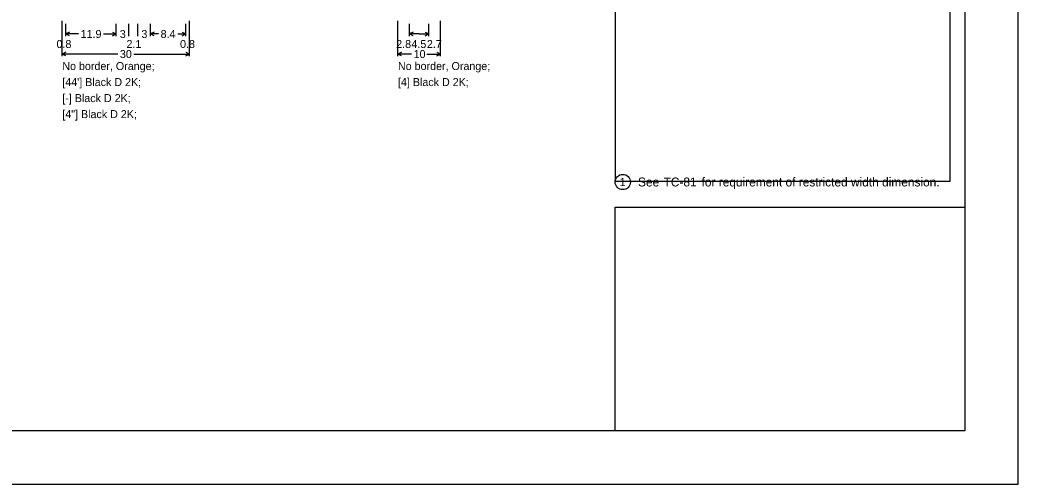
# Model space of a CAD drawing. Extents: x -1403959 to 81668, y -1400582 to 11018.
# Drawn here: x -1398978 to -1397015, y -1400582 to -1399670 of the extents above; entities that cross this region are included whole.
import ezdxf

# ---------------------------------------------------------------- set-up
doc = ezdxf.new("R2010")
doc.units = 0
for name, color, linetype in [('dsnStdLogo', 7, 'Continuous'), ('tdCiIntRampCL', 7, 'Continuous'), ('tdCiPriRamp', 7, 'Continuous'), ('tdCiPriRampCL', 7, 'Continuous'), ('tdCoStPrkTxt', 7, 'Continuous'), ('tdRailNorfolk_South', 7, 'Continuous'), ('trf_Sign_Details_Dimensions', 7, 'Continuous')]:
    doc.layers.add(name, color=color, linetype=linetype)

msp = doc.modelspace()

# ---------------------------------------------------------------- linework, layer by layer
at = {"layer": 'dsnStdLogo'}
msp.add_lwpolyline([(-1397807.1, -1400037.3), (-1397119, -1400037.3), (-1397119, -1400477.3), (-1397807.1, -1400477.3)], close=True, dxfattribs=at)
at = {"layer": 'tdCiIntRampCL'}
msp.add_lwpolyline([(-1400358.5, -1400581.8), (-1397014.5, -1400581.8), (-1397014.5, -1397997.8), (-1400358.5, -1397997.8)], close=True, dxfattribs=at)
at = {"layer": 'tdCiPriRamp'}
msp.add_lwpolyline([(-1400254, -1398467.3), (-1397119, -1398467.3), (-1397119, -1400477.3), (-1400254, -1400477.3)], close=True, dxfattribs=at)
at = {"layer": 'tdCiPriRampCL'}
for p, q in [((-1397807.1, -1398517.3), (-1397807.1, -1399987.3)), ((-1397149, -1398517.3), (-1397149, -1399987.3)), ((-1397149, -1399987.3), (-1397807.1, -1399987.3))]:
    msp.add_line(p, q, dxfattribs=at)
at = {"layer": 'tdRailNorfolk_South'}
msp.add_circle((-1397792.1, -1399988.1), 15, dxfattribs=at)
at = {"layer": 'trf_Sign_Details_Dimensions'}
for p, q in [((-1398894.6, -1399740.4), (-1398894.6, -1399671.5)), ((-1398894.6, -1399701.1), (-1398894.6, -1399677.4)), ((-1398887.6, -1399701.1), (-1398887.6, -1399677.4)), ((-1398788.6, -1399701.1), (-1398788.6, -1399677.4)), ((-1398763.6, -1399701.1), (-1398763.6, -1399677.4)), ((-1398746.1, -1399701.1), (-1398746.1, -1399677.4)), ((-1398721.1, -1399701.1), (-1398721.1, -1399677.4)), ((-1398651.6, -1399701.1), (-1398651.6, -1399677.4)), ((-1398651.6, -1399701.1), (-1398651.6, -1399677.4)), ((-1398644.6, -1399740.4), (-1398644.6, -1399671.5)), ((-1398644.6, -1399701.1), (-1398644.6, -1399677.4)), ((-1398234.3, -1399740.4), (-1398234.3, -1399671.5)), ((-1398234.3, -1399701.1), (-1398234.3, -1399677.4)), ((-1398211.3, -1399701.1), (-1398211.3, -1399677.4)), ((-1398173.8, -1399701.1), (-1398173.8, -1399677.4)), ((-1398173.8, -1399701.1), (-1398173.8, -1399677.4)), ((-1398150.9, -1399740.4), (-1398150.9, -1399671.5)), ((-1398150.9, -1399701.1), (-1398150.9, -1399677.4)), ((-1398880.6, -1399693.6), (-1398887.6, -1399697.1)), ((-1398862.5, -1399697.1), (-1398887.6, -1399697.1)), ((-1398880.6, -1399700.7), (-1398887.6, -1399697.1)), ((-1398813.8, -1399697.1), (-1398788.6, -1399697.1)), ((-1398795.7, -1399693.6), (-1398788.6, -1399697.1)), ((-1398795.7, -1399700.7), (-1398788.6, -1399697.1)), ((-1398714.1, -1399693.6), (-1398721.1, -1399697.1)), ((-1398705.2, -1399697.1), (-1398721.1, -1399697.1)), ((-1398714.1, -1399700.7), (-1398721.1, -1399697.1)), ((-1398667.6, -1399697.1), (-1398651.6, -1399697.1)), ((-1398658.7, -1399693.6), (-1398651.6, -1399697.1)), ((-1398658.7, -1399700.7), (-1398651.6, -1399697.1)), ((-1398204.3, -1399693.6), (-1398211.3, -1399697.1)), ((-1398192.6, -1399697.1), (-1398211.3, -1399697.1)), ((-1398204.3, -1399700.7), (-1398211.3, -1399697.1)), ((-1398192.6, -1399697.1), (-1398173.8, -1399697.1)), ((-1398180.9, -1399693.6), (-1398173.8, -1399697.1)), ((-1398180.9, -1399700.7), (-1398173.8, -1399697.1)), ((-1398887.6, -1399733), (-1398894.6, -1399736.5)), ((-1398785.2, -1399736.5), (-1398894.6, -1399736.5)), ((-1398887.6, -1399740), (-1398894.6, -1399736.5)), ((-1398754.1, -1399736.5), (-1398644.6, -1399736.5)), ((-1398651.7, -1399733), (-1398644.6, -1399736.5)), ((-1398651.7, -1399740), (-1398644.6, -1399736.5)), ((-1398227.2, -1399733), (-1398234.3, -1399736.5)), ((-1398207.5, -1399736.5), (-1398234.3, -1399736.5)), ((-1398227.2, -1399740), (-1398234.3, -1399736.5)), ((-1398177.7, -1399736.5), (-1398150.9, -1399736.5)), ((-1398158, -1399733), (-1398150.9, -1399736.5)), ((-1398158, -1399740), (-1398150.9, -1399736.5))]:
    msp.add_line(p, q, dxfattribs=at)

# ---------------------------------------------------------------- texts
at = {"layer": 'tdCoStPrkTxt'}
for s, height, p in [('1', 16, (-1397798.4, -1399996.1)), ('See ', 17.5, (-1397762.1, -1399996.8)), ('TC-81 ', 17.5, (-1397711.8, -1399996.8)), ('TC-81', 17.5, (-1397711.8, -1399996.8)), ('for requirement of restricted width dimension.', 17.5, (-1397637.1, -1399996.8))]:
    msp.add_text(s, height=height, dxfattribs=at).set_placement(p)
at = {"layer": 'trf_Sign_Details_Dimensions'}
for s, height, p in [('11.9', 15.75, (-1398858.6, -1399705)), ('3', 15.7, (-1398781.5, -1399705)), ('3', 15.7, (-1398739, -1399705)), ('8.4', 15.75, (-1398701.2, -1399705)), ('0.8', 15.75, (-1398906, -1399724.7)), ('2.1', 15.75, (-1398768.3, -1399724.7)), ('0.8', 15.75, (-1398663, -1399724.7)), ('2.8', 15.75, (-1398237.8, -1399724.7)), ('4.5', 15.75, (-1398207.8, -1399724.7)), ('2.7', 15.75, (-1398177.4, -1399724.7)), ('30', 15.75, (-1398781.3, -1399744.4)), ('10', 15.75, (-1398203.5, -1399744.4)), ('No border, Orange; ', 15.748, (-1398894.6, -1399768)), ('No border, Orange; ', 15.748, (-1398234.3, -1399768)), ("[44'] Black D 2K; ", 15.748, (-1398894.6, -1399799.5)), ('[4] Black D 2K; ', 15.748, (-1398234.3, -1399799.5)), ('[-] Black D 2K; ', 15.748, (-1398894.6, -1399831)), ('[4"] Black D 2K; ', 15.748, (-1398894.6, -1399862.5))]:
    msp.add_text(s, height=height, dxfattribs=at).set_placement(p)

doc.saveas('drawing.dxf')
